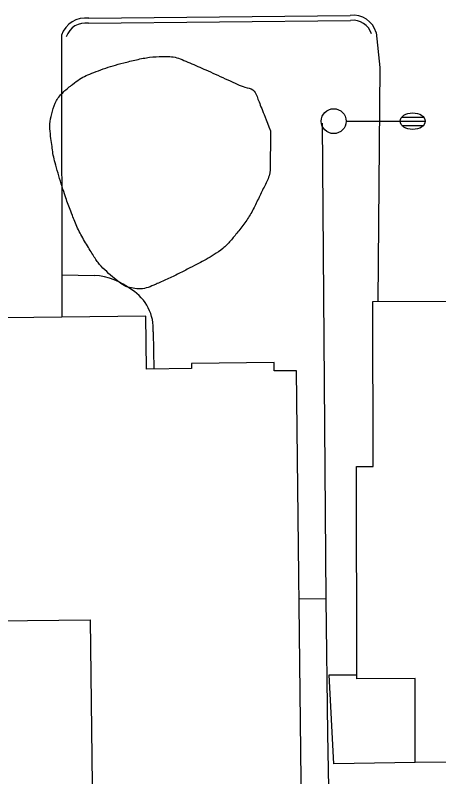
# Model space of a CAD drawing. Extents: x 2145380 to 2157287, y 139568 to 149130.
# Drawn here: x 2150128 to 2150178.9, y 144450.9 to 144542.6 of the extents above; entities that cross this region are included whole.
import ezdxf

# ---------------------------------------------------------------- set-up
doc = ezdxf.new("R2010")
doc.units = 0
for name, color, linetype in [('TOPO_Asphalt', 7, 'Continuous'), ('TOPO_Building', 7, 'Continuous'), ('TOPO_Curb Back', 7, 'Continuous'), ('TOPO_Fence', 7, 'Continuous'), ('TOPO_Light Pole', 7, 'Continuous'), ('TOPO_Sidewalk', 7, 'Continuous'), ('TOPO_Tree Line', 7, 'Continuous')]:
    doc.layers.add(name, color=color, linetype=linetype)

# ---------------------------------------------------------------- blocks, each defined once
blk = doc.blocks.new('LP')
at = {"layer": 'TOPO_Light Pole'}
blk.add_line((3.81, 0), (20.32, 0), dxfattribs=at)
for points in [[(20.32, 0), (27.94, 0)], [(20.32, 0), (23.5, 0)], [(20.83, 1.27), (27.43, 1.27)], [(20.83, 1.27), (23.5, 1.27)], [(23.71, 1.27), (27.43, 1.27)], [(23.71, 0), (27.94, 0)], [(20.83, -1.27), (27.43, -1.27)], [(20.83, -1.27), (23.5, -1.27)], [(23.71, -1.27), (27.43, -1.27)]]:
    blk.add_lwpolyline(points, dxfattribs=at)
blk.add_circle((0, 0), 3.81, dxfattribs=at)
blk.add_ellipse((24.13, 0), major_axis=(3.81, 0), ratio=0.666667, dxfattribs=at)

msp = doc.modelspace()

# ---------------------------------------------------------------- linework, layer by layer
at = {"layer": 'TOPO_Asphalt'}
msp.add_line((2150133.515, 144540.161), (2150133.54, 144506.217), dxfattribs=at)
msp.add_lwpolyline([(2150171.368, 144540.484), (2150171.785, 144536.251), (2150171.559, 144508.113)], dxfattribs=at)
at = {"layer": 'TOPO_Building'}
for points in [[(2150170.958, 144508.111), (2150217.575, 144508.225), (2150217.686, 144462.801), (2150215.679, 144462.796), (2150215.703, 144452.72), (2150176.046, 144452.623), (2150176.022, 144462.707), (2150169.038, 144462.69), (2150168.975, 144488.219), (2150171.006, 144488.224)], [(2150114.368, 144469.531), (2150136.971, 144469.787), (2150137.233, 144446.643), (2150162.369, 144446.927), (2150161.77, 144499.768), (2150159.09, 144499.738), (2150159.079, 144500.733), (2150149.139, 144500.621), (2150149.146, 144500.015), (2150143.716, 144499.954), (2150143.644, 144506.332), (2150113.268, 144505.988), (2150113.386, 144495.556), (2150114.073, 144495.564)]]:
    msp.add_lwpolyline(points, close=True, dxfattribs=at)
at = {"layer": 'TOPO_Curb Back'}
for points in [[(2150136.762, 144541.587), (2150168.273, 144541.939)], [(2150136.804, 144542.188), (2150168.237, 144542.539)]]:
    msp.add_lwpolyline(points, dxfattribs=at)
for centre, radius, start, end in [((2150136.378, 144539.198), 3.021, 81.89668, 161.4041), ((2150168.543, 144539.593), 2.962, 17.51332, 95.92937), ((2150168.543, 144539.593), 2.362, 17.51227, 96.55934), ((2150136.378, 144539.197), 2.421, 80.86979, 161.40313)]:
    msp.add_arc(centre, radius, start, end, dxfattribs=at)
at = {"layer": 'TOPO_Fence'}
msp.add_line((2150165.347, 144472.294), (2150164.914, 144529.552), dxfattribs=at)
msp.add_lwpolyline([(2150166.378, 144410.551), (2150165.549, 144456.086), (2150165.347, 144472.294), (2150162.082, 144472.257)], dxfattribs=at)
at = {"layer": 'TOPO_Sidewalk'}
for points in [[(2150133.536, 144511.297), (2150137.483, 144511.235)], [(2150144.54, 144504.427), (2150144.613, 144499.964)], [(2150176.046, 144452.623), (2150166.252, 144452.43), (2150165.689, 144463.159), (2150169.036, 144463.167)]]:
    msp.add_lwpolyline(points, dxfattribs=at)
for centre, radius, start, end in [((2150136.96, 144503.22), 8.033, 51.54471, 86.26704), ((2150139.02, 144504.818), 5.534, 355.94284, 57.96456)]:
    msp.add_arc(centre, radius, start, end, dxfattribs=at)
at = {"layer": 'TOPO_Tree Line'}
msp.add_open_spline([(2150158.651, 144528.628), (2150158.096, 144530.036), (2150157.54, 144531.443), (2150156.984, 144532.851), (2150156.659, 144533.674), (2150155.521, 144533.863), (2150154.715, 144534.23), (2150153.509, 144534.779), (2150152.304, 144535.326), (2150151.094, 144535.867), (2150150.133, 144536.297), (2150149.214, 144536.719), (2150148.203, 144537.134), (2150147.386, 144537.469), (2150146.531, 144537.608), (2150145.693, 144537.583), (2150144.111, 144537.536), (2150142.524, 144537.215), (2150140.942, 144536.806), (2150139.701, 144536.484), (2150138.533, 144536.107), (2150137.346, 144535.647), (2150136.463, 144535.305), (2150135.682, 144534.868), (2150134.899, 144534.268), (2150133.746, 144533.385), (2150132.817, 144532.321), (2150132.425, 144530.957), (2150132.088, 144529.784), (2150132.123, 144528.575), (2150132.286, 144527.407), (2150132.404, 144526.556), (2150132.506, 144525.696), (2150132.735, 144524.857), (2150133.093, 144523.544), (2150133.478, 144522.263), (2150133.9, 144520.979), (2150134.166, 144520.171), (2150134.456, 144519.378), (2150134.765, 144518.584), (2150135.415, 144516.914), (2150136.273, 144515.368), (2150137.223, 144513.821), (2150137.88, 144512.751), (2150138.689, 144511.913), (2150139.679, 144511.048), (2150140.43, 144510.392), (2150141.246, 144509.846), (2150142.139, 144509.699), (2150142.992, 144509.558), (2150143.959, 144509.773), (2150144.78, 144510.139), (2150146.222, 144510.782), (2150147.626, 144511.441), (2150149.023, 144512.168), (2150149.978, 144512.664), (2150150.913, 144513.158), (2150151.828, 144513.733), (2150152.951, 144514.44), (2150153.848, 144515.391), (2150154.694, 144516.437), (2150155.715, 144517.7), (2150156.49, 144519.016), (2150157.193, 144520.481), (2150157.85, 144521.85), (2150158.592, 144523.211), (2150158.608, 144524.691), (2150158.623, 144526.003), (2150158.637, 144527.316), (2150158.651, 144528.628), (2150158.651, 144528.628)], degree=3, dxfattribs=at)

# ---------------------------------------------------------------- block references
at = {"layer": 'TOPO_Light Pole', "xscale": 0.39370000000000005, "yscale": 0.3937000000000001}
msp.add_blockref('LP', (2150166.251, 144529.801), dxfattribs=at)

doc.saveas('drawing.dxf')
